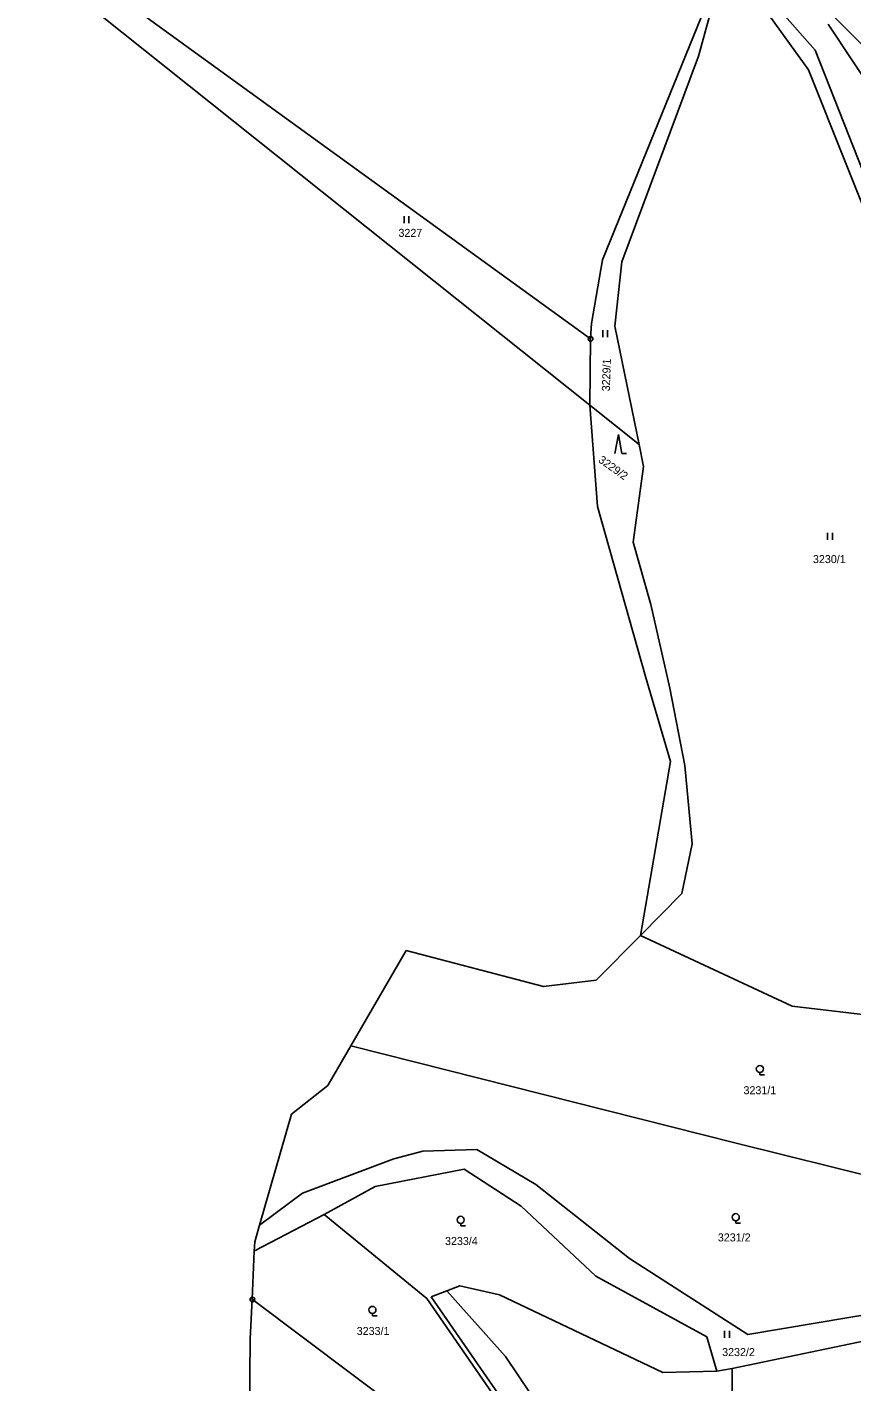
# Model space of a CAD drawing. Extents: x -593183 to -588034, y -1130415 to -1124994.
# Drawn here: x -592840.9 to -592665.8, y -1127991.1 to -1127703.4 of the extents above; entities that cross this region are included whole.
import ezdxf

# ---------------------------------------------------------------- set-up
doc = ezdxf.new("R2010")
doc.units = 0
for name, color, linetype in [('Vrstva 1', 7, 'Continuous'), ('Vrstva 13', 7, 'Continuous'), ('Vrstva 18', 7, 'Continuous'), ('Vrstva 24', 7, 'Continuous'), ('Vrstva 25', 7, 'Continuous')]:
    doc.layers.add(name, color=color, linetype=linetype)

msp = doc.modelspace()

# ---------------------------------------------------------------- linework, layer by layer
at = {"layer": 'Vrstva 1'}
for p, q in [((-592834.28, -1127687.71), (-592721.3, -1127769.62)), ((-592718.74, -1127752.82), (-592692.49, -1127688.21)), ((-592692.49, -1127688.21), (-592698.38, -1127709.58)), ((-592692.49, -1127688.21), (-592675.03, -1127712.5)), ((-592680.07, -1127700.99), (-592673.63, -1127708.32)), ((-592669.41, -1127701.38), (-592655.57, -1127715.27)), ((-592670.86, -1127702.75), (-592660.52, -1127718.31)), ((-592673.63, -1127708.32), (-592653.82, -1127758.53)), ((-592698.38, -1127709.58), (-592714.66, -1127753.26)), ((-592675.03, -1127712.5), (-592656.75, -1127758.36)), ((-592721.1, -1127766.33), (-592718.74, -1127752.82)), ((-592714.66, -1127753.26), (-592716.13, -1127766.87)), ((-592721.1, -1127766.33), (-592721.3, -1127769.62)), ((-592716.13, -1127766.87), (-592711, -1127792.01)), ((-592721.3, -1127769.62), (-592721.46, -1127783.67)), ((-592711, -1127792.01), (-592721.46, -1127783.67)), ((-592711, -1127792.01), (-592710.05, -1127796.68)), ((-592712.26, -1127812.78), (-592710.05, -1127796.68)), ((-592708.52, -1127826), (-592712.26, -1127812.78)), ((-592708.52, -1127826), (-592704.46, -1127843.81)), ((-592701.28, -1127860.24), (-592704.46, -1127843.81)), ((-592699.75, -1127876.84), (-592701.28, -1127860.24)), ((-592701.89, -1127887.42), (-592699.75, -1127876.84)), ((-592710.67, -1127896.32), (-592701.89, -1127887.42)), ((-592710.67, -1127896.32), (-592678.52, -1127911.3)), ((-592678.52, -1127911.3), (-592623.23, -1127917.93)), ((-592690.67, -1127940.34), (-592772.19, -1127919.71)), ((-592630.74, -1127955.24), (-592690.67, -1127940.34)), ((-592782.48, -1127951.02), (-592763.07, -1127943.71)), ((-592763.07, -1127943.71), (-592756.89, -1127942.13)), ((-592756.89, -1127942.13), (-592745.42, -1127941.75)), ((-592745.42, -1127941.75), (-592732.9, -1127949.2)), ((-592767.02, -1127949.63), (-592748.14, -1127945.94)), ((-592748.14, -1127945.94), (-592736.03, -1127953.81)), ((-592777.84, -1127955.57), (-592767.02, -1127949.63)), ((-592732.9, -1127949.2), (-592713.02, -1127964.92)), ((-592791.31, -1127957.61), (-592782.48, -1127951.02)), ((-592792.49, -1127963.23), (-592777.84, -1127955.57)), ((-592777.84, -1127955.57), (-592756.06, -1127973.38)), ((-592736.03, -1127953.81), (-592720.17, -1127968.68)), ((-592791.31, -1127957.61), (-592791.59, -1127957.82)), ((-592792.49, -1127963.23), (-592792.7, -1127963.34)), ((-592713.02, -1127964.92), (-592687.87, -1127981.06)), ((-592720.17, -1127968.68), (-592696.61, -1127981.53)), ((-592755.12, -1127973.02), (-592751.83, -1127971.77)), ((-592755.12, -1127973.02), (-592721.01, -1128022.31)), ((-592751.83, -1127971.77), (-592749.03, -1127970.7)), ((-592751.83, -1127971.77), (-592739.35, -1127985.74)), ((-592749.03, -1127970.7), (-592740.62, -1127972.65)), ((-592740.62, -1127972.65), (-592705.94, -1127989.12)), ((-592793.09, -1127973.62), (-592793.17, -1127973.56)), ((-592793.09, -1127973.62), (-592758.54, -1127999.54)), ((-592721.83, -1128022.88), (-592756.06, -1127973.38)), ((-592687.87, -1127981.06), (-592645.69, -1127973.89)), ((-592696.61, -1127981.53), (-592694.49, -1127988.84)), ((-592691.22, -1127988.24), (-592655.88, -1127980.87)), ((-592739.35, -1127985.74), (-592723.51, -1128009.23)), ((-592705.94, -1127989.12), (-592694.49, -1127988.84)), ((-592694.49, -1127988.84), (-592691.22, -1127988.24)), ((-592691.22, -1127988.24), (-592691.2, -1128017.74))]:
    msp.add_line(p, q, dxfattribs=at)
at = {"layer": 'Vrstva 13'}
for p, q in [((-592840.93, -1127688.42), (-592721.46, -1127783.67)), ((-592721.46, -1127783.67), (-592719.8, -1127805.22)), ((-592719.8, -1127805.22), (-592709.64, -1127841.34)), ((-592709.64, -1127841.34), (-592704.34, -1127859.35)), ((-592710.67, -1127896.32), (-592704.34, -1127859.35)), ((-592720.08, -1127905.78), (-592710.67, -1127896.32)), ((-592772.19, -1127919.71), (-592760.44, -1127899.51)), ((-592760.44, -1127899.51), (-592731.32, -1127907.17)), ((-592720.08, -1127905.78), (-592731.32, -1127907.17)), ((-592777.09, -1127928.15), (-592772.19, -1127919.71)), ((-592784.77, -1127934.26), (-592777.09, -1127928.15)), ((-592784.77, -1127934.26), (-592791.59, -1127957.82)), ((-592791.59, -1127957.82), (-592792.61, -1127961.34)), ((-592792.61, -1127961.34), (-592792.7, -1127963.34)), ((-592792.7, -1127963.34), (-592793.17, -1127973.56)), ((-592793.17, -1127973.56), (-592793.56, -1127982)), ((-592793.87, -1128014.71), (-592793.56, -1127982))]:
    msp.add_line(p, q, dxfattribs=at)
at = {"layer": 'Vrstva 24'}
for centre, radius in [((-592721.3, -1127769.62), 0.5), ((-592721.3, -1127769.62), 0.0327), ((-592793.09, -1127973.62), 0.5), ((-592793.09, -1127973.62), 0.0327)]:
    msp.add_circle(centre, radius, dxfattribs=at)
at = {"layer": 'Vrstva 25'}
for p, q in [((-592760.88, -1127743.52), (-592760.88, -1127745.02)), ((-592759.85, -1127745.02), (-592759.85, -1127743.52)), ((-592718.69, -1127767.76), (-592718.69, -1127769.26)), ((-592717.67, -1127769.26), (-592717.67, -1127767.76)), ((-592715.39, -1127789.93), (-592716.12, -1127793.93)), ((-592715.39, -1127789.93), (-592714.66, -1127793.93)), ((-592714.66, -1127793.93), (-592713.66, -1127793.93)), ((-592670.98, -1127810.79), (-592670.98, -1127812.29)), ((-592669.96, -1127812.29), (-592669.96, -1127810.79)), ((-592685.35, -1127925.4), (-592685.35, -1127925.9)), ((-592685.35, -1127925.9), (-592684.33, -1127925.9)), ((-592748.86, -1127957.45), (-592748.86, -1127957.95)), ((-592748.86, -1127957.95), (-592747.84, -1127957.95)), ((-592690.46, -1127956.88), (-592690.46, -1127957.38)), ((-592690.46, -1127957.38), (-592689.44, -1127957.38)), ((-592767.61, -1127976.57), (-592767.61, -1127977.07)), ((-592767.61, -1127977.07), (-592766.59, -1127977.07)), ((-592692.85, -1127980.25), (-592692.85, -1127981.75)), ((-592691.83, -1127981.75), (-592691.83, -1127980.25))]:
    msp.add_line(p, q, dxfattribs=at)
for centre in [(-592685.35, -1127924.65), (-592690.46, -1127956.13), (-592748.86, -1127956.7), (-592767.61, -1127975.82)]:
    msp.add_circle(centre, 0.75, dxfattribs=at)

# ---------------------------------------------------------------- texts
at = {"layer": 'Vrstva 18'}
for s, p in [('3227', (-592762.08, -1127747.94)), ('3230/1', (-592674.08, -1127817.22)), ('3231/1', (-592688.82, -1127930.02)), ('3233/4', (-592752.2, -1127962.04)), ('3231/2', (-592694.27, -1127961.28)), ('3233/1', (-592770.95, -1127981.15)), ('3232/2', (-592693.36, -1127985.63))]:
    msp.add_text(s, height=1.7, dxfattribs=at).set_placement(p)
for s, rotation, p in [('3229/1', 88.053, (-592717.21, -1127780.77)), ('3229/2', 324.5543, (-592719.79, -1127795.65))]:
    msp.add_text(s, height=1.7, rotation=rotation, dxfattribs=at).set_placement(p)

doc.saveas('drawing.dxf')
